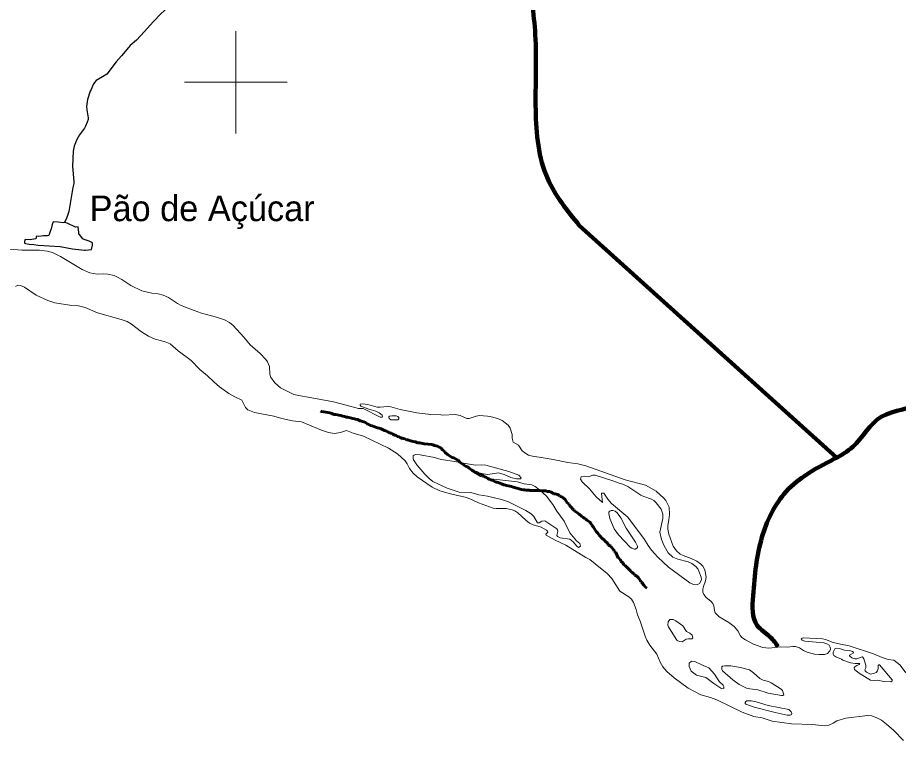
# Model space of a CAD drawing. Extents: x 553962 to 842807, y 8883888 to 9032388.
# Drawn here: x 670746 to 687907, y 8912173 to 8926261 of the extents above; entities that cross this region are included whole.
import ezdxf

# ---------------------------------------------------------------- set-up
doc = ezdxf.new("R2010")
doc.units = 0
doc.header["$LTSCALE"] = 20
doc.linetypes.add('LONG_DASH_SHORT_DASH', pattern=[9.9, 6, -1.2, 1.5, -1.2])
for name, color, linetype, lineweight in [('12', 7, 'Continuous', 25), ('2', 7, 'Continuous', 13), ('21', 7, 'Continuous', 25), ('25', 7, 'Continuous', 13), ('7', 7, 'LONG_DASH_SHORT_DASH', 60), ('9', 7, 'Continuous', 90)]:
    doc.layers.add(name, color=color, linetype=linetype, lineweight=lineweight)
doc.layers.add('41', color=7, linetype='Continuous')

msp = doc.modelspace()

# ---------------------------------------------------------------- linework, layer by layer
at = {"layer": '12'}
for points in [[(673817.52, 8926604.13), (673601.02, 8926394.58), (673540.73, 8926341.26), (673385.93, 8926177.49), (673219.96, 8925987.85), (673060.23, 8925824.4), (672938.9, 8925717.33), (672905.57, 8925677.97)], [(672905.57, 8925677.97), (672769.19, 8925516.96), (672663.09, 8925399.55), (672486.72, 8925159.82), (672402.72, 8925104.01), (672277.27, 8925032.85), (672246.2, 8924995.74), (672220.18, 8924955.3), (672176.24, 8924860.69)], [(672176.24, 8924860.69), (672161.59, 8924829.15), (672110.56, 8924662), (672086.13, 8924531.08), (672095.52, 8924466.4)], [(672095.52, 8924466.4), (672118.77, 8924306.35), (672118.53, 8924278.48), (672104.01, 8924223.35), (672070.59, 8924145.39), (672047.06, 8924104.98), (671951.36, 8923978.35), (671897.83, 8923887.34), (671849.27, 8923755.34), (671827.11, 8923657.73), (671813.03, 8923357.77), (671840.19, 8923068.98), (671838.19, 8923027.34), (671822.32, 8922948.03), (671796.58, 8922795.65)], [(671796.58, 8922795.65), (671743.48, 8922481.63), (671720.95, 8922405.78), (671692.57, 8922335.66), (671657.55, 8922270.94)]]:
    msp.add_lwpolyline(points, dxfattribs=at)
at = {"layer": '2'}
for p, q in [((675000, 8924000), (675000, 8926000)), ((674000, 8925000), (676000, 8925000))]:
    msp.add_line(p, q, dxfattribs=at)
at = {"layer": '21'}
msp.add_lwpolyline([(672070.81, 8921729.3), (672183.64, 8921744.05), (672204.35, 8921823.72), (672205.84, 8921869.83), (672137.93, 8921906.56), (672045.49, 8921936.76), (672015.76, 8921950.75), (671951.1, 8922033.97), (671936.66, 8922041.76), (671940.32, 8922071), (671928.77, 8922182.69), (671874.63, 8922176.61), (671712.39, 8922251.72), (671659.21, 8922270.35), (671636.56, 8922261.54), (671534.13, 8922275.44), (671438.61, 8922277.57), (671419.46, 8922227.51), (671398.33, 8922142.99), (671378.28, 8922092.87), (671356.87, 8922015.41), (671328.07, 8922006.35), (671250.37, 8922007.9), (671162.41, 8921997.37), (671116.58, 8922001.98), (671109.47, 8921989.53), (671105, 8921961.45), (671096.85, 8921948.04), (670990.08, 8921931.43), (670891.88, 8921937.61), (670878.77, 8921896.33), (670882.63, 8921866.13), (670900.02, 8921857.84), (670970.51, 8921845.39), (671059.78, 8921839.35), (671147.76, 8921823.23), (671572.82, 8921799.07), (671817.56, 8921756.7), (672050.86, 8921730.38)], close=True, dxfattribs=at)
at = {"layer": '25'}
for points in [[(670198.87, 8921779.06), (670825.12, 8921728.99), (671173.37, 8921726.55), (671321.55, 8921707.77), (671424.08, 8921681.99), (671582.68, 8921606.88), (672004.6, 8921350.85), (672150.88, 8921284.78), (672299.04, 8921260.47), (672419.04, 8921266.89), (672503.49, 8921262.05), (672626.2, 8921231.81), (672681.91, 8921209.84), (672776.3, 8921157.41), (672954.44, 8921040.39), (673169.03, 8920938.3), (673363.39, 8920887.29), (673484.97, 8920874.06), (673583.17, 8920848.32), (673683.54, 8920804.27), (673860.47, 8920685.59), (673931.72, 8920649.26), (674185.75, 8920553.03)], [(674298.51, 8919404.09), (674291.8, 8919409.6), (674125.98, 8919575.4), (673873, 8919765.11), (673715.53, 8919905.28), (673623.02, 8919941.67), (673428.58, 8919993.54), (673296.78, 8920048.97), (673159.21, 8920137.59), (672964.96, 8920287.33), (672880.82, 8920337.63), (672764.37, 8920379.88), (672301.78, 8920503.91), (672059.39, 8920609.52), (671934.43, 8920643.44), (671799.83, 8920650.17), (671472.19, 8920703.69), (671336.86, 8920745.04), (671109.37, 8920850.72), (670878.63, 8921005.57), (670802.69, 8921042.47), (670751.55, 8921047.3), (670704.91, 8921020.18)], [(674185.75, 8920553.03), (674331.19, 8920497.94), (674621.38, 8920420.95), (674779.73, 8920369.32), (674871.37, 8920317.89), (674944.28, 8920262), (675153.08, 8920034.99), (675278.21, 8919884.71), (675471.78, 8919715.91), (675584.97, 8919594.19), (675613.61, 8919553.17), (675656.67, 8919458.25), (675661.41, 8919317.36), (675675.33, 8919257.85), (675757.5, 8919139.94), (675867.45, 8919047.4), (676076.78, 8918937.9), (676128.05, 8918918.19), (676257.42, 8918887.26), (676406.6, 8918860.15)], [(681818.14, 8915736.85), (681425.21, 8915979.8), (681222.57, 8916074.72), (681046.94, 8916174.62), (681037.62, 8916191.46), (681077.09, 8916231.48), (681069.94, 8916251.63), (681048.58, 8916272.83), (680945.8, 8916329.77), (680790.58, 8916373.31), (680721.33, 8916405.25), (680645.72, 8916462.86), (680494.31, 8916609.79), (680431.95, 8916649.88), (680383.27, 8916669.52), (680263.94, 8916694.53), (680070.47, 8916694.16), (680014.41, 8916702.03), (679728.11, 8916803.7), (679599.72, 8916864.41), (679494.06, 8916904.39), (679183.13, 8916977.97), (678970.25, 8917037.85), (678820.68, 8917111.38), (678532.65, 8917311.29), (678455.97, 8917383.78), (678383.09, 8917469.87), (678338.69, 8917561.63), (678294.11, 8917623.98), (678150.79, 8917757.68), (677973.14, 8917871.9), (677487.86, 8918104.08), (677281.89, 8918159.95), (677153.69, 8918215.1), (677037.79, 8918171.29), (676918.03, 8918157.02), (676801.92, 8918174.52), (676667.51, 8918220.65), (676277.56, 8918381.71), (676099, 8918399.15), (675895.44, 8918446.53), (675739.45, 8918492.09), (675362.35, 8918567.08), (675228.41, 8918616.01), (675184.73, 8918661.31), (675115.91, 8918805.81), (674978.56, 8918869.44), (674860.19, 8918934.88), (674677.51, 8919067.15), (674567.51, 8919159.4), (674447.58, 8919281.52), (674298.51, 8919404.09)], [(676406.6, 8918860.15), (676902.14, 8918770.1), (677144.92, 8918707.02)], [(677144.92, 8918707.02), (677387.69, 8918643.94), (677479.72, 8918643.74), (677807.2, 8918472.68), (677846.82, 8918474.66), (677858.54, 8918492.57), (677847.08, 8918512.34), (677791.27, 8918560.8), (677727.97, 8918593.29), (677590.97, 8918627.54), (677431.48, 8918690.16), (677417.88, 8918704.55), (677419.77, 8918723.91), (677467.67, 8918734.3), (677573, 8918719.06), (677754.45, 8918668.75), (677809.76, 8918666.03), (677950.6, 8918679.38), (678015.61, 8918673.89), (678201.57, 8918623.41), (678458.31, 8918568.66)], [(678458.31, 8918568.66), (678523.8, 8918554.7), (678798.79, 8918527.64), (678989.13, 8918516.56)], [(678989.13, 8918516.56), (679028.73, 8918514.26), (679274.23, 8918524.45), (679370.31, 8918504.28), (679498.9, 8918447.11), (679546.02, 8918449.97), (679679.28, 8918495.57), (679746.35, 8918505.79), (679902.06, 8918494.53), (680007.57, 8918474.6), (680113.52, 8918440.7), (680189.93, 8918405.54), (680305.8, 8918315.11), (680343.35, 8918257.1), (680379.94, 8918133.03), (680383.36, 8918063), (680402.54, 8917983.41), (680502.8, 8917929.18), (680579.7, 8917817.77), (680646.77, 8917765.92), (680703.41, 8917735.43), (680777.32, 8917710.33), (680908.49, 8917690.26)], [(680908.49, 8917690.26), (681178.83, 8917648.91), (681178.83, 8917648.91), (681466.36, 8917586.35), (681660.92, 8917561.02), (681819.08, 8917523.99), (682585.02, 8917249.06), (682980.6, 8917149.2), (683184.95, 8917028.5), (683336.34, 8916896.51), (683373.15, 8916850.16), (683438.09, 8916716.66), (683446.54, 8916578.64), (683436.18, 8916473.23), (683412.31, 8916362.45), (683413.5, 8916288.22), (683432.72, 8916191.54), (683521.68, 8915959.83), (683583.69, 8915866.42), (683658.07, 8915805.66), (683712.46, 8915774.09), (683868, 8915721.35), (683982.85, 8915668.33), (684052.65, 8915615.12), (684096.67, 8915566.31), (684127.52, 8915511.8), (684143.09, 8915466.29), (684159.43, 8915351.27), (684151.76, 8915280.68), (684110.25, 8915174.87), (684097.38, 8915119.64), (684096.51, 8915064.59), (684118.15, 8915014.14), (684161.63, 8914954.84), (684253.03, 8914885.97), (684293.41, 8914843.76), (684308.74, 8914798.64), (684321.36, 8914701.69), (684339.52, 8914660.74), (684417.21, 8914578.65), (684601.96, 8914472.49), (684706.8, 8914393.81), (684779.71, 8914311.42), (684828.48, 8914210.6), (684857.76, 8914180.68), (684926.83, 8914132.38), (685086.6, 8914045.6), (685266.03, 8913984.7), (685385.2, 8913971.24), (685618.18, 8913999.04), (685737.32, 8913986.71), (685851.15, 8914003.12), (685905.48, 8914002.45), (685982.59, 8913974.45), (686061.37, 8913923.82), (686127.05, 8913893.34), (686275.27, 8913854.68), (686360.85, 8913847.16), (686468.93, 8913849.95), (686529.03, 8913869.29), (686569.48, 8913916.12), (686583.95, 8913950.67), (686580.33, 8913987.95), (686555.94, 8914031.65), (686515.59, 8914058.16), (686455.68, 8914071.26), (686086.4, 8914109.23), (686029.95, 8914128.47), (686014.88, 8914150.21), (686030.17, 8914166.64), (686061.16, 8914172.67), (686426.78, 8914155.15), (686487.42, 8914141.31), (686636.15, 8914082.7), (686780.15, 8914045.52), (686947.25, 8914014.78), (687423.37, 8913857.39), (687593.3, 8913785.8), (687709.92, 8913748.05), (687815.49, 8913739.43)], [(682000.3, 8915611.69), (681893.51, 8915696.43), (681818.14, 8915736.85)], [(685250.06, 8912609.31), (685090.38, 8912640.1), (684860.55, 8912719.96), (684371.09, 8912965.52), (684243.4, 8913011.49), (684056.13, 8913061.96), (683813.27, 8913188.5), (683538.33, 8913393.82), (683397.78, 8913518.52), (683317.79, 8913609.75), (683267.21, 8913698.5), (683200.48, 8913852.02), (683066.13, 8914030.61), (683007.97, 8914123.26), (682972.19, 8914204.32), (682876.66, 8914499.75), (682824.42, 8914623.45), (682795.98, 8914726.43), (682745.68, 8914861.4), (682705.54, 8914922.44), (682653.96, 8914970.68), (682479.25, 8915081.55), (682322.36, 8915329.9), (682232.12, 8915427.74), (682000.3, 8915611.69)], [(687815.49, 8913739.43), (687934.6, 8913642.45), (688039.98, 8913510.36), (688161.99, 8913385.49), (688367.27, 8913223.01), (688472.62, 8913075.73)], [(687672.61, 8912486.6), (687578.09, 8912564.23), (687503.17, 8912608.61), (687390.35, 8912648.36), (687308.03, 8912659.72), (686885.47, 8912605.01), (686710.57, 8912557.05), (686635.36, 8912508.5), (686551.64, 8912466.92), (686470.27, 8912454.8), (686233.96, 8912481.69), (685823.68, 8912494.52), (685446.29, 8912544.98), (685250.06, 8912609.31)], [(688008.31, 8912172.82), (687817.23, 8912367.83), (687672.61, 8912486.6)]]:
    msp.add_lwpolyline(points, dxfattribs=at)
for points in [[(678121.8, 8918499.86), (678099.7, 8918499.86), (678072.07, 8918499.86), (678038.91, 8918499.86), (677994.71, 8918494.34), (677978.13, 8918477.77), (677983.65, 8918444.63), (678016.81, 8918422.54), (678066.54, 8918422.54), (678116.28, 8918422.54), (678154.96, 8918422.54), (678171.54, 8918439.11), (678171.54, 8918466.72), (678154.96, 8918483.29)], [(681051.59, 8916931.86), (680917.23, 8917059.92), (680829.45, 8917121.25), (680764.27, 8917152.81), (680618.05, 8917175.96), (680486.71, 8917212.21), (679908.04, 8917275.53), (679761.95, 8917317.02), (679635.41, 8917396.78), (679910.16, 8917356.56), (680117.95, 8917385.04), (680224.49, 8917353.47), (680354.39, 8917300.24), (680468.09, 8917272.3), (680544.41, 8917273.69), (680558.58, 8917291.62), (680515.04, 8917345.82), (680314.03, 8917417.06), (679871.28, 8917537.11), (679776.14, 8917543.06), (679665.49, 8917539.16), (679433.93, 8917573.72), (679267.87, 8917609.08), (678996.52, 8917647.77), (678870.4, 8917690.1), (678589.07, 8917741.08), (678498.02, 8917744.32), (678469.73, 8917732.67), (678455.12, 8917716.97), (678451.78, 8917673.42), (678458.87, 8917639.25), (678523.33, 8917542.97), (678679.22, 8917360.02), (678761.87, 8917279.44), (678835.31, 8917221.63), (679118.15, 8917086.68), (679346.31, 8917013.86), (679576.6, 8917001.62), (679730.25, 8916958.41), (679899.82, 8916930.48), (680176.7, 8916871.12), (680311.46, 8916821.55), (680651.03, 8916653.5), (680752.33, 8916589.8), (680805.26, 8916538.22), (680876.64, 8916411.53), (680909.3, 8916413.3), (680957.79, 8916448.76), (681016.48, 8916451.24), (681252.27, 8916299.55), (681267.33, 8916278.31), (681272.51, 8916243.62), (681254.16, 8916164.93), (681262.6, 8916146.66), (681320.41, 8916124.13), (681503.12, 8916094.01), (681572.92, 8916043.74), (681643.25, 8915956.45), (681671.88, 8915935.74), (681689.54, 8915938.48), (681714.42, 8915957.68), (681702.89, 8916012.54), (681637.65, 8916065.06), (681506.7, 8916216.12), (681398.15, 8916446.9), (681252.72, 8916642.9), (681172.86, 8916771.37)], [(683098.8, 8915878.46), (683217.97, 8915745.68), (683431.27, 8915549.29), (683842.34, 8915241.77), (683914.8, 8915211.43), (683988.12, 8915206.12), (684032.51, 8915231.78), (684070.1, 8915303.96), (684063.07, 8915352.32), (684022, 8915472.51), (683998.83, 8915515.45), (683957.91, 8915563.08), (683881.55, 8915617.71), (683813.4, 8915653.23), (683609.3, 8915703.28), (683513.96, 8915743.94), (683424.27, 8915831.44), (683340.67, 8915966.88), (683294.14, 8916091.33), (683261.63, 8916230.57), (683318.92, 8916497.73), (683318.93, 8916580.94), (683285.66, 8916678.67), (683188.66, 8916805.76), (683140.15, 8916850.42), (683094.91, 8916876.56), (682950.14, 8916924.1), (682886.83, 8916955.4), (682634.97, 8917119.54), (682537.51, 8917164.54), (682468.08, 8917183.56), (682345.96, 8917233.58), (681999.54, 8917342.7), (681956.93, 8917341.75), (681867.38, 8917308.45), (681794.82, 8917321.99), (681728.32, 8917312.78), (681716.44, 8917267.43), (681747.43, 8917215.67), (681890.3, 8917076.43), (682018.96, 8916922.38), (682142.86, 8916807.44), (682119.74, 8916983.59), (682130.66, 8916993.15), (682166.09, 8916989.62), (682243.78, 8916875.1), (682318.27, 8916790.04), (682638.27, 8916523.71), (682962.55, 8916089.58), (683031.41, 8915973.45)], [(682604.88, 8916312.02), (682500.03, 8916511.26), (682424.92, 8916610.13), (682387.8, 8916643.03), (682346.53, 8916655.66), (682313.65, 8916655.89), (682284.13, 8916639.16), (682267.81, 8916618.94), (682264.56, 8916598.08), (682286.21, 8916495.11), (682370.81, 8916295.4), (682452.01, 8916180.63), (682682.26, 8915939.45), (682710.5, 8915920.65), (682762.77, 8915903.08), (682787.49, 8915903.32), (682820.92, 8915934.69), (682822.18, 8915960.66), (682782.33, 8916035.67)], [(683709.26, 8914405.02), (683574.19, 8914502.04), (683516.63, 8914528.74), (683457.36, 8914527.2), (683418.69, 8914483.7), (683414.6, 8914420.91), (683429.21, 8914383.19), (683574.44, 8914143.44), (683597.8, 8914119.4), (683640.06, 8914102.84), (683692.22, 8914096.79), (683770.05, 8914143.96), (683819.66, 8914152.4), (683882.55, 8914149.59), (683901.73, 8914170.59), (683886.4, 8914221.51), (683842.37, 8914260.87), (683781.09, 8914292.74)], [(687443.59, 8913483.48), (687364.04, 8913464.83), (687283.6, 8913503.61), (687258.69, 8913528.98), (687252.67, 8913550.56), (687273.93, 8913589.86), (687272.88, 8913637.45), (687235.45, 8913761.36), (687210.65, 8913801.03), (687179.95, 8913797.93), (687098.55, 8913762.56), (687068.08, 8913761.91), (686997.45, 8913784.07), (686951.94, 8913823.66), (686956.87, 8913835.15), (687027.26, 8913874.75), (687032.18, 8913893.12), (687016.46, 8913905.15), (686955.04, 8913923.15), (686856.7, 8913933.64), (686763.06, 8913962.37), (686711.3, 8913970.16), (686671.67, 8913955.08), (686636.66, 8913892.96), (686634.33, 8913850.54), (686651.31, 8913826.23), (686686.63, 8913803.59), (686797.75, 8913758.64), (686826.7, 8913737.68), (686977.1, 8913685.52), (687067.38, 8913671.27), (687157.66, 8913671.88), (687145.79, 8913650.67), (687094.59, 8913635.52), (687057.38, 8913609.83), (687049.02, 8913590.41), (687053.02, 8913557.28), (687142.48, 8913485.19), (687296.42, 8913383.75), (687366.02, 8913346.64), (687434.39, 8913339.69), (687500.94, 8913346.09), (687625.89, 8913320.67), (687763.15, 8913316.81), (687784.46, 8913333.48), (687784.73, 8913353.99), (687540.74, 8913646.48), (687524.2, 8913648.22), (687513.1, 8913634.13), (687516.28, 8913573.84), (687502.85, 8913526.42), (687477.71, 8913499.29)], [(684216.76, 8913584.29), (684103.42, 8913631.03), (683942.79, 8913711.11), (683878.98, 8913719.3), (683833.05, 8913679.4), (683832.65, 8913611.87), (683872.8, 8913524.68), (683976.94, 8913444.71), (684155.5, 8913399.41), (684309.61, 8913279.2), (684446.11, 8913188.83), (684467.9, 8913181.43), (684490.81, 8913190.68), (684507.96, 8913183.78), (684504.93, 8913225.45), (684495.45, 8913246.38), (684419.47, 8913316.44), (684367.14, 8913390.63), (684326.43, 8913465.8)], [(685649.13, 8913142.23), (685622.99, 8913169.95), (685428.89, 8913296.67), (685375.78, 8913322.43), (685273.69, 8913349.83), (685210.93, 8913379.16), (685081.71, 8913491.81), (685006.92, 8913546.44), (684833.78, 8913593.71), (684644.22, 8913625.06), (684527.27, 8913626.6), (684481.51, 8913618.71), (684466.85, 8913605.21), (684466.22, 8913555.2), (684479.5, 8913529.89), (684680.47, 8913350.69), (684802.09, 8913263.6), (684948.93, 8913193.17), (685013.81, 8913177.26), (685166.92, 8913161.17), (685371.37, 8913092.29), (685633, 8913045.25), (685657.29, 8913046.71), (685676.32, 8913060.86)], [(685773.99, 8912773.52), (685370.11, 8912853.64), (685134.07, 8912926.96), (685036.46, 8912944.49), (684953.59, 8912941.66), (684933.46, 8912932.15), (684922.58, 8912912.73), (684923.14, 8912894.95), (684932.88, 8912881.58), (685095.38, 8912818.32), (685503.96, 8912714.08), (685740.35, 8912666.24), (685795.84, 8912662.81), (685827.41, 8912675.23), (685832.73, 8912696.16), (685816.41, 8912732.04)]]:
    msp.add_lwpolyline(points, close=True, dxfattribs=at)
at = {"layer": '7'}
for points in [[(677044.95, 8918504), (677001.69, 8918514.23), (676981.33, 8918516.78), (676940.62, 8918524.45), (676910.08, 8918524.45), (676869.37, 8918547.45), (676828.65, 8918555.12), (676714.14, 8918578.12), (676660.71, 8918583.23), (676646.29, 8918587.28)], [(679307.3, 8917640.06), (679279.3, 8917660.51), (679246.22, 8917678.4), (679213.14, 8917688.62), (679182.6, 8917709.08), (679152.06, 8917726.97), (679121.52, 8917747.42), (679075.7, 8917785.76), (679050.24, 8917818.99), (679024.79, 8917839.44), (678994.25, 8917872.66), (678958.62, 8917890.56), (678925.53, 8917908.45), (678892.45, 8917916.12), (678869.55, 8917923.79), (678826.29, 8917939.12), (678742.32, 8917946.79), (678665.98, 8917951.9), (678584.55, 8917972.35), (678538.75, 8917974.9), (678498.03, 8917992.8), (678452.22, 8918000.46), (678383.52, 8918020.91), (678347.89, 8918031.14), (678324.99, 8918031.14), (678279.18, 8918054.14), (678243.56, 8918059.25), (678202.84, 8918077.14), (678182.48, 8918092.48), (678149.4, 8918097.59), (678121.4, 8918118.04), (678093.41, 8918123.15), (678057.78, 8918143.6), (678029.79, 8918158.94), (677999.25, 8918158.94), (677981.43, 8918179.38), (677950.9, 8918189.61), (677920.36, 8918204.95), (677892.36, 8918212.61), (677856.73, 8918235.62), (677828.74, 8918243.28), (677790.57, 8918256.06), (677757.49, 8918263.74), (677737.13, 8918271.4), (677683.69, 8918294.41), (677653.15, 8918302.07), (677620.07, 8918309.74), (677592.07, 8918330.19), (677558.99, 8918345.53), (677525.9, 8918365.97), (677492.82, 8918381.31), (677467.37, 8918391.54), (677447.01, 8918396.65), (677419.02, 8918399.2), (677393.57, 8918417.1), (677365.58, 8918424.76), (677332.5, 8918434.99), (677312.14, 8918442.65), (677279.06, 8918450.32), (677225.62, 8918460.55), (677172.18, 8918470.77), (677151.83, 8918475.88), (677116.2, 8918486.11), (677080.58, 8918493.77), (677044.95, 8918504)], [(680338, 8917126.29), (680304.92, 8917136.51), (680271.84, 8917144.18), (680248.94, 8917149.3), (680218.4, 8917156.96), (680172.59, 8917174.86), (680142.05, 8917185.08), (680106.43, 8917197.86), (680086.07, 8917205.53), (680065.71, 8917208.08), (680032.63, 8917225.98), (680012.27, 8917236.2), (679986.82, 8917246.42), (679966.46, 8917254.09), (679935.92, 8917266.87), (679910.47, 8917277.1), (679882.48, 8917300.1), (679851.94, 8917310.32), (679816.31, 8917333.33), (679783.22, 8917353.78), (679757.78, 8917358.89), (679729.79, 8917364), (679704.33, 8917387), (679683.97, 8917397.23), (679663.62, 8917397.23), (679622.89, 8917425.35), (679594.9, 8917443.24), (679569.45, 8917461.13), (679541.45, 8917481.59), (679505.82, 8917509.7), (679475.28, 8917517.37), (679447.29, 8917537.82), (679421.83, 8917558.27), (679391.29, 8917578.71), (679363.3, 8917599.16), (679332.75, 8917632.39), (679307.3, 8917640.06)], [(682076.23, 8916175.43), (682050.77, 8916211.22), (682020.22, 8916241.89), (681987.12, 8916298.12), (681969.3, 8916331.36), (681936.21, 8916367.14), (681926.02, 8916387.59), (681895.48, 8916423.38), (681870.03, 8916443.83), (681836.94, 8916464.27), (681816.58, 8916482.17), (681793.67, 8916502.61), (681765.67, 8916520.51), (681730.04, 8916543.51), (681689.32, 8916581.86), (681663.87, 8916599.75), (681633.32, 8916620.2), (681605.33, 8916638.09), (681587.51, 8916658.54), (681564.6, 8916676.43), (681549.33, 8916696.88), (681521.33, 8916732.66), (681500.96, 8916753.12), (681483.14, 8916781.23), (681455.14, 8916801.68), (681434.77, 8916837.46), (681416.95, 8916870.7), (681368.59, 8916906.48), (681348.23, 8916921.82), (681320.24, 8916924.37), (681304.97, 8916944.82), (681266.79, 8916962.71), (681218.44, 8916978.05), (681190.45, 8916980.61), (681170.09, 8917001.05), (681139.55, 8917008.73), (681106.47, 8917024.06), (681073.39, 8917026.62), (681040.31, 8917036.84), (681014.86, 8917036.84), (680994.51, 8917036.84), (680958.88, 8917036.84), (680913.08, 8917041.95), (680877.46, 8917041.95), (680846.93, 8917041.95), (680816.39, 8917044.5), (680796.04, 8917044.5), (680765.5, 8917044.5), (680734.97, 8917044.5), (680714.61, 8917047.06), (680694.26, 8917047.06), (680673.9, 8917047.06), (680653.54, 8917052.17), (680623.01, 8917054.73), (680602.65, 8917057.28), (680564.48, 8917064.95), (680536.49, 8917072.62), (680516.13, 8917075.17), (680495.78, 8917082.84), (680475.42, 8917087.95), (680447.43, 8917093.06), (680427.07, 8917103.29), (680399.07, 8917108.4), (680368.54, 8917118.62), (680338, 8917126.29)], [(683007.88, 8915140.2), (682972.26, 8915163.21), (682951.89, 8915193.88), (682934.07, 8915214.33), (682916.24, 8915247.56), (682890.79, 8915262.9), (682872.97, 8915296.13), (682842.42, 8915342.14), (682811.88, 8915372.81), (682773.7, 8915395.82), (682750.79, 8915426.49), (682712.61, 8915444.38), (682689.7, 8915475.06), (682656.61, 8915513.4), (682626.07, 8915533.85), (682592.97, 8915572.19), (682557.35, 8915595.19), (682536.97, 8915636.09), (682501.34, 8915664.21), (682483.51, 8915707.66), (682450.43, 8915733.22), (682399.5, 8915838.02), (682371.5, 8915863.59), (682356.22, 8915899.37), (682328.22, 8915919.82), (682305.31, 8915958.16), (682262.05, 8915978.61), (682236.59, 8916016.95), (682200.95, 8916052.74), (682170.4, 8916085.97), (682142.41, 8916098.75), (682124.59, 8916119.2), (682106.77, 8916139.65), (682076.23, 8916175.43)]]:
    msp.add_lwpolyline(points, dxfattribs=at)
at = {"layer": '9'}
msp.add_line((686702.42, 8917687.52), (681689.28, 8922210.81), dxfattribs=at)
for points in [[(681689.28, 8922210.81), (681075.2, 8923117.85), (680839.98, 8924458.18), (680832.71, 8925926.8), (680750.38, 8927166.97), (681049.02, 8928409.97), (681805.85, 8929453.78), (682463.21, 8930066.38), (683146.46, 8930577.88), (683954.96, 8931444.82)], [(685563.35, 8914000.08), (685411.91, 8914185.99), (685156.8, 8914412), (685077.72, 8914993.82), (685249.87, 8916134.59), (685677.52, 8916973.38), (686082.14, 8917330.89), (686664.68, 8917664.39), (687019.14, 8917894.92), (687575.02, 8918481.44), (688360.75, 8918816.45), (688404.93, 8918868.12)]]:
    msp.add_spline(points, degree=3, dxfattribs=at)

# ---------------------------------------------------------------- texts
at = {"layer": '41'}
msp.add_text('Pão de Açúcar', height=500, dxfattribs=at).set_placement((672147.84, 8922293.69))

doc.saveas('drawing.dxf')
